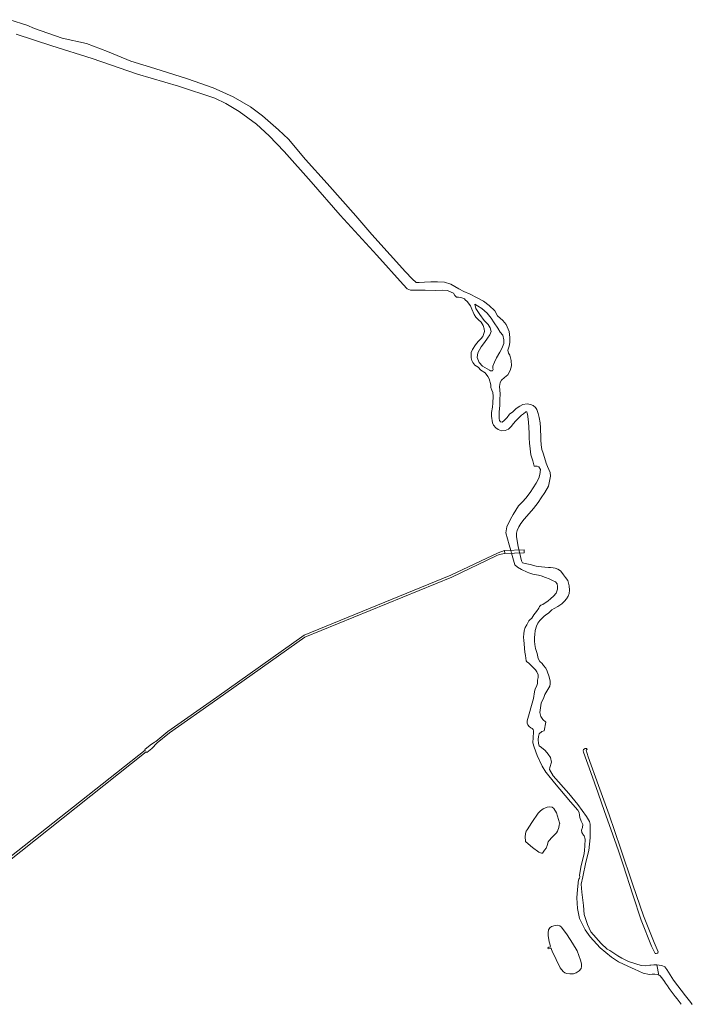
# Model space of a CAD drawing. Header units: metres. Extents: x 166325 to 190320, y 381923 to 404576.
# Tile 440 of 656: x 177839 to 178343, y 388235 to 388972. Entities that reach past the tile are written whole.
import ezdxf

# ---------------------------------------------------------------- set-up
doc = ezdxf.new("R2010")
doc.units = ezdxf.units.M
for name, color, linetype, lineweight in [('B-WE-OG-WATER_BEEK-GV', 8, 'Continuous', 18), ('B-WE-OG-WATER_MEER-GV', 8, 'Continuous', 18), ('B-WE-VH-VERHARDING_ASFALT-GV', 8, 'Continuous', 18)]:
    doc.layers.add(name, color=color, linetype=linetype, lineweight=lineweight)

msp = doc.modelspace()

# ---------------------------------------------------------------- linework, layer by layer
at = {"layer": 'B-WE-OG-WATER_BEEK-GV', "flags": 128}
for points in [[(178316.348, 388264.73), (178316.287, 388264.736), (178314.191, 388264.738), (178311.84, 388264.47), (178311.139, 388264.39), (178307.911, 388264.008), (178304.53, 388264.295), (178300.592, 388265.423), (178295.011, 388267.359), (178290.223, 388269.723), (178287.222, 388271.409), (178281.243, 388275.356), (178279.172, 388276.52), (178274.7, 388280.775), (178266.88, 388289.497), (178264.36, 388294.971), (178261.855, 388302.395), (178261.334, 388309.127), (178260.191, 388319.1), (178259.623, 388325.022), (178260.835, 388330.637), (178263.254, 388341.494), (178265.516, 388350.397), (178266.521, 388359.864), (178266.332, 388369.993), (178265.84, 388372.011), (178263.612, 388375.745), (178257.285, 388384.719), (178250.451, 388392.99), (178238.775, 388406.293), (178236.089, 388410.953), (178236.265, 388412.501), (178237.462, 388416.407), (178236.617, 388419.96), (178234.999, 388422.529), (178232.676, 388425.238), (178230.037, 388427.419), (178228.197, 388428.769), (178227.74, 388430.443), (178227.522, 388433.353), (178227.776, 388435.725), (178228.31, 388437.574), (178230.318, 388439.315), (178231.912, 388439.77), (178233.338, 388446.289), (178230.941, 388448.271), (178229.485, 388450.491), (178228.83, 388453.714), (178229.276, 388457.21), (178229.642, 388460.704), (178231.791, 388464.816), (178232.591, 388467.117), (178233.949, 388469.457), (178236.215, 388473.283), (178236.589, 388475.081), (178236.464, 388477.144), (178235.825, 388480.4), (178234.343, 388484.411), (178233.254, 388486.669), (178231.56, 388488.693), (178230.401, 388490.245), (178228.858, 388491.839), (178227.547, 388493.949), (178226.709, 388497.682), (178225.615, 388501.412), (178225.076, 388504.381), (178224.8, 388506.938), (178224.742, 388509.834), (178224.95, 388512.061), (178225.372, 388515.012), (178226.207, 388518.145), (178227.309, 388520.53), (178228.689, 388522.535), (178230.553, 388524.194), (178232.093, 388525.664), (178232.937, 388526.469), (178235.425, 388528.201), (178237.779, 388530.364), (178239.363, 388531.507), (178242.335, 388532.974), (178245.173, 388534.84), (178247.239, 388536.998), (178248.766, 388538.733), (178249.857, 388540.781), (178250.757, 388542.746), (178250.881, 388545.277), (178250.741, 388548.348), (178249.612, 388552.269), (178248.01, 388554.615), (178246.475, 388556.705), (178245.3, 388558.257), (178244.129, 388559.585), (178242.157, 388560.901), (178240.145, 388561.704), (178238.637, 388561.97), (178236.651, 388562.07), (178235.113, 388562.144), (178232.533, 388562.411), (178230.035, 388562.606), (178225.946, 388563.215), (178221.411, 388564.455), (178217.694, 388565.079), (178215.68, 388565.57), (178215.03, 388567.203), (178212.587, 388577.829), (178211.785, 388581.972), (178211.172, 388585.407), (178211.176, 388587.798), (178211.765, 388589.909), (178213.006, 388592.562), (178214.481, 388595.134), (178216.903, 388598.246), (178220.707, 388602.481), (178223.9, 388606.329), (178227.412, 388610.685), (178229.857, 388614.188), (178232.367, 388618.357), (178235.233, 388622.876), (178235.88, 388626.703), (178236.756, 388630.467), (178236.464, 388633.264), (178234.591, 388637.714), (178233.573, 388640.198), (178232.261, 388644.324), (178231.137, 388647.768), (178230.206, 388650.512), (178229.62, 388653.851), (178229.598, 388657.683), (178229.412, 388661.038), (178229.344, 388664.332), (178229.169, 388666.769), (178228.945, 388670.464), (178228.345, 388674.382), (178227.537, 388677.424), (178226.409, 388680.449), (178225.426, 388681.956), (178223.802, 388683.249), (178221.755, 388684.168), (178219.164, 388684.572), (178216.065, 388684.084), (178213.837, 388682.748), (178211.105, 388680.999), (178208.647, 388678.728), (178206.033, 388676.777), (178204.193, 388674.3), (178201.936, 388672.187), (178200.587, 388670.923), (178199.412, 388671.254), (178198.502, 388672.061), (178198.317, 388673.52), (178198.267, 388678.63), (178198.693, 388683.337), (178198.895, 388687.726), (178198.998, 388692.116), (178198.805, 388694.753), (178198.553, 388697.569), (178199.121, 388700.478), (178200.077, 388702.325), (178202.371, 388704.199), (178204.728, 388706.371), (178206.495, 388709.507), (178207.648, 388713.149), (178207.287, 388717.025), (178206.408, 388720.985), (178205.366, 388722.553), (178204.908, 388724.733), (178205.837, 388727.817), (178206.343, 388730.567), (178206.4, 388734.319), (178205.664, 388738.677), (178203.461, 388743.888), (178200.983, 388746.969), (178197.058, 388750.398), (178194.978, 388754.142), (178190.786, 388758.299), (178186.624, 388761.554), (178181.418, 388764.211), (178176.602, 388766.728), (178171.917, 388768.596), (178168.194, 388770.612), (178162.155, 388774.278), (178157.327, 388775.579), (178152.118, 388775.944), (178147.14, 388775.954), (178142.492, 388775.608), (178138.453, 388775.451), (178136.18, 388775.474), (178133.287, 388778.148), (178128.053, 388783.405), (178116.79, 388796.157), (178102.999, 388811.342), (178091.102, 388825.382), (178069.432, 388849.562), (178053.431, 388867.594), (178040.528, 388882.571), (178033.042, 388889.58), (178021.206, 388900.259), (178012.26, 388906.954), (177999.231, 388914.442), (177984.091, 388921.094), (177964.903, 388927.77), (177940.459, 388935.613), (177922.599, 388940.985), (177905.035, 388948.34), (177889.244, 388954.388), (177871.173, 388958.386), (177850.328, 388965.478), (177844.717, 388968.063), (177831.99, 388972.108)], [(177836.768, 388961.16), (177863.302, 388952.491), (177893.657, 388942.988), (177927.503, 388931.222), (177958.15, 388922.409), (177985.378, 388913.323), (177993.765, 388909.355), (178003.617, 388903.41), (178016.659, 388893.81), (178026.008, 388885.22), (178037.414, 388873.522), (178057.472, 388850.754), (178079.294, 388825.846), (178106.681, 388795.984), (178126.425, 388773.936), (178129.359, 388770.575), (178131.996, 388769.641), (178136.506, 388769.557), (178142.795, 388769.675), (178150.498, 388769.499), (178155.769, 388769.727), (178159.559, 388769.45), (178162.342, 388768.285), (178163.989, 388767.331), (178165.032, 388765.744), (178166.257, 388764.474), (178167.953, 388764.438), (178170.264, 388764.036), (178172.412, 388763.216), (178172.882, 388762.422), (178174.364, 388761.154), (178176.892, 388757.875), (178177.802, 388755.465), (178179.497, 388751.554), (178180.891, 388749.513), (178182.871, 388747.467), (178184.909, 388745.793), (178186.245, 388743.299), (178187.18, 388740.756), (178187.427, 388738.699), (178186.03, 388735.032), (178184.492, 388733.207), (178182.631, 388731.144), (178180.474, 388728.765), (178178.331, 388725.212), (178177.457, 388723.113), (178177.336, 388718.953), (178177.823, 388716.948), (178178.69, 388715.579), (178180.138, 388713.617), (178182.496, 388711.994), (178184.528, 388709.813), (178187.87, 388707.887), (178189.922, 388704.986), (178190.707, 388703.377), (178192.023, 388698.83), (178192.057, 388696.882), (178192.703, 388694.769), (178193.46, 388693.054), (178193.752, 388690.224), (178193.488, 388685.052), (178193.191, 388682.04), (178192.646, 388678.178), (178192.672, 388675.377), (178193.316, 388670.329), (178194.099, 388668.588), (178195.707, 388666.625), (178197.562, 388665.379), (178199.927, 388664.449), (178202.729, 388664.635), (178205.301, 388665.73), (178207.429, 388667.816), (178208.861, 388669.723), (178210.696, 388671.865), (178212.664, 388673.98), (178215.112, 388676.037), (178216.51, 388677.196), (178218.365, 388678.672), (178219.031, 388678.612), (178219.369, 388677.729), (178219.627, 388676.792), (178220.265, 388671.131), (178220.518, 388667.021), (178220.635, 388662.699), (178220.707, 388659.15), (178221.016, 388655.253), (178221.479, 388650.847), (178222.075, 388646.387), (178223.595, 388641.914), (178224.595, 388638.032), (178226.795, 388638.071), (178228.017, 388637.579), (178229.356, 388635.352), (178228.626, 388631.731), (178228.066, 388629.043), (178226.029, 388625.329), (178223.808, 388621.829), (178221.532, 388618.304), (178218.155, 388613.936), (178215.809, 388611.372), (178212.71, 388608.148), (178210.891, 388604.938), (178208.832, 388601.704), (178206.798, 388598.23), (178204.048, 388592.602), (178203.207, 388588.187), (178205.876, 388579.165), (178207.013, 388574.958), (178207.607, 388572.763), (178209.935, 388564.152), (178212.073, 388562.382), (178214.99, 388560.566), (178219.158, 388558.604), (178220.552, 388558.124), (178223.465, 388557.122), (178227.672, 388556.387), (178229.793, 388555.889), (178232.868, 388554.685), (178235.779, 388553.655), (178238.327, 388552.363), (178240.455, 388551.273), (178241.596, 388549.833), (178241.895, 388548.013), (178241.956, 388545.949), (178241.516, 388544.31), (178240.912, 388542.877), (178238.977, 388540.544), (178236.983, 388538.947), (178234.675, 388536.993), (178232.662, 388535.62), (178231.093, 388534.509), (178229.422, 388533.861), (178228.428, 388532.87), (178227.917, 388531.694), (178226.287, 388529.254), (178224.356, 388526.618), (178222.662, 388524.224), (178221.286, 388522.923), (178220.531, 388522.209), (178218.91, 388519.161), (178217.707, 388517.095), (178216.943, 388514.603), (178216.718, 388512.455), (178216.561, 388509.988), (178216.66, 388507.589), (178216.916, 388505.32), (178217.338, 388501.597), (178217.457, 388498.877), (178217.928, 388496.195), (178218.179, 388494.278)], [(178218.179, 388494.278), (178218.464, 388492.282), (178219.053, 388491.442), (178220.232, 388490.691), (178221.82, 388489.337), (178223.59, 388487.554), (178225.395, 388485.595), (178226.506, 388483.995), (178227.417, 388481.863), (178227.494, 388479.864), (178227.043, 388477.824), (178227.077, 388475.424), (178226.247, 388473.091), (178225.343, 388471.382), (178224.705, 388469.036), (178223.897, 388463.999), (178219.324, 388447.25)], [(178224.125, 388438.877), (178223.604, 388430.931), (178224.444, 388427.718), (178226.854, 388421.336), (178230.375, 388413.444), (178233.256, 388409.019), (178233.507, 388408.647), (178239.84, 388401.081), (178251.725, 388386.759), (178257.28, 388380.43), (178258.159, 388378.759), (178258.546, 388376.757), (178258.704, 388375.013), (178259.779, 388372.388), (178260.829, 388369.687), (178260.763, 388367.583), (178260.703, 388367.41), (178260.004, 388365.436), (178260.118, 388363.871), (178261.465, 388361.893), (178261.997, 388361.389), (178262.688, 388358.865), (178262.527, 388353.877), (178262.297, 388350.284), (178262.052, 388348.127), (178260.952, 388343.867), (178259.736, 388339.146), (178258.407, 388331.769), (178258.586, 388330.52), (178258.35, 388329.694), (178257.911, 388328.947), (178257.755, 388328.266), (178256.996, 388321.194), (178256.344, 388314.801), (178257.026, 388306.79), (178258.379, 388299.411), (178262.67, 388291.013), (178266.518, 388285.614), (178273.907, 388277.486), (178282.312, 388270.468), (178287.604, 388266.945), (178297.893, 388262.217), (178299.545, 388261.439), (178306.149, 388258.541), (178310.756, 388257.631), (178312.852, 388257.677), (178314.883, 388257.802), (178316.63, 388257.619), (178317.848, 388257.09), (178316.348, 388264.73)], [(178342.894, 388235.181), (178341.709, 388236.463), (178337.739, 388241.656), (178328.915, 388253.37), (178323.7, 388261.226), (178322.424, 388263.144), (178320.166, 388264.328), (178318.195, 388264.54), (178316.348, 388264.73), (178317.848, 388257.09)], [(178317.848, 388257.09), (178318.627, 388256.751), (178320.091, 388255.14), (178322.085, 388252.24), (178322.824, 388250.934)]]:
    msp.add_lwpolyline(points, dxfattribs=at)
for points in [[(178193.579, 388711.391), (178193.682, 388710.257), (178193.219, 388709.274), (178191.699, 388709.289), (178190.957, 388709.857), (178185.758, 388712.735), (178183.383, 388715.426), (178181.766, 388719.176), (178182.389, 388722.798), (178184.779, 388727.149), (178187.267, 388730.592), (178189.512, 388733.744), (178191.378, 388736.367), (178192.202, 388738.812), (178191.481, 388741.46), (178189.96, 388744.063), (178187.054, 388746.919), (178183.738, 388751.459), (178180.927, 388755.915), (178180.054, 388759.211), (178182.002, 388758.052), (178185.374, 388755.923), (178189.413, 388752.53), (178192.211, 388748.81), (178194.551, 388745.214), (178197.267, 388741.295), (178199.153, 388738.282), (178201.046, 388735.888), (178201.911, 388732.567), (178201.784, 388729.773), (178200.27, 388725.976), (178198.686, 388723.237), (178196.409, 388719.068), (178194.76, 388715.81), (178193.453, 388712.769)], [(178264.154, 388425.868), (178263.931, 388426.707), (178262.711, 388426.638), (178261.409, 388426.001), (178261.14, 388424.983), (178261.438, 388424.035), (178266.864, 388408.802), (178272.443, 388393.176), (178277.215, 388379.59), (178281.797, 388366.237), (178287.707, 388350.034), (178291.074, 388339.521), (178298.444, 388317.241), (178304.703, 388298.285), (178312.367, 388278.78), (178314.354, 388274.727), (178314.738, 388273.83), (178315.181, 388273.169), (178315.861, 388273.129), (178316.773, 388273.402), (178317.152, 388273.692), (178317.228, 388274.422), (178314.257, 388281.503), (178306.264, 388301.511), (178298.314, 388324.573), (178289.237, 388352.023), (178280.59, 388377.128), (178272.68, 388399.078), (178264.99, 388420.426), (178263.422, 388425.387), (178263.601, 388425.823)]]:
    msp.add_lwpolyline(points, close=True, dxfattribs=at)
at = {"layer": 'B-WE-OG-WATER_BEEK-GV'}
for points in [[(178219.324, 388447.25, 0.3241226), (178222.034, 388442.234)], [(178222.034, 388442.234, -0.3358524), (178224.125, 388438.877)], [(178322.824, 388250.934, 0.0119683), (178334.467, 388235.331)]]:
    msp.add_lwpolyline(points, format="xyb", dxfattribs=at)
at = {"layer": 'B-WE-OG-WATER_MEER-GV', "flags": 128}
for points in [[(178219.218, 388365.798), (178218.561, 388364.767), (178218.024, 388363.075), (178217.786, 388360.334), (178217.909, 388357.613), (178218.111, 388357.031), (178220.075, 388355.322), (178223.188, 388352.606), (178228.075, 388348.964), (178229.928, 388348.211), (178230.706, 388348.258), (178231.306, 388349.02), (178232.222, 388350.517), (178233.541, 388352.131), (178234.298, 388354.06), (178234.941, 388356.792), (178235.651, 388357.901), (178237.668, 388359.968), (178239.773, 388361.962), (178241.304, 388363.518), (178241.876, 388364.783), (178243.077, 388367.573), (178243.335, 388369.37), (178243.561, 388370.214), (178243.678, 388370.646), (178243.356, 388371.13), (178241.178, 388378.441), (178239.278, 388381.798), (178237.922, 388382.739), (178236.312, 388383.092), (178234.121, 388382.673), (178231.216, 388381.497), (178229.266, 388379.936), (178227.506, 388378.144), (178222.632, 388371.252)], [(178236.656, 388278.685), (178236.577, 388278.245), (178235.505, 388277.912), (178234.759, 388277.506), (178234.979, 388276.696), (178236.282, 388277.207), (178237.046, 388277.13), (178237.272, 388276.909), (178237.545, 388276.225), (178237.975, 388274.861), (178243.961, 388262.462), (178246.174, 388259.649), (178247.483, 388258.706), (178248.907, 388258.242), (178251.106, 388257.901), (178254.003, 388257.983), (178256.038, 388258.777), (178258.117, 388260.162), (178259.743, 388261.987), (178259.946, 388263.468), (178259.976, 388265.513), (178259.28, 388268.17), (178256.619, 388275.189), (178253.306, 388281.035), (178249.329, 388287.105), (178245.078, 388292.852), (178243.793, 388293.929), (178241.979, 388294.398), (178240.167, 388294.287), (178237.599, 388293.522), (178236.201, 388292.484), (178235.261, 388290.873), (178234.943, 388288.647), (178234.955, 388286.736), (178235.636, 388281.882)]]:
    msp.add_lwpolyline(points, close=True, dxfattribs=at)
at = {"layer": 'B-WE-VH-VERHARDING_ASFALT-GV', "flags": 128}
msp.add_lwpolyline([(177819.178, 388333.189), (177934.044, 388424.064), (177934.439, 388423.715), (177938.253, 388426.772), (177942.347, 388430.776), (177951.465, 388438.432), (177987.722, 388463.798), (178052.747, 388509.899), (178162.935, 388554.966), (178196.158, 388570.771), (178198.226, 388571.755), (178198.319, 388571.799), (178202.477, 388572.584), (178202.359, 388574.749), (178197.589, 388573.128), (178197.511, 388573.091), (178162.077, 388556.329), (178052.373, 388511.532), (177986.848, 388465.032), (177950.254, 388439.279), (177941.23, 388431.894), (177940.347, 388431.469), (177936.961, 388429.104), (177932.994, 388425.828), (177933.3, 388425.495), (177816.249, 388333.122)], dxfattribs=at)
msp.add_lwpolyline([(178216.913, 388575.374), (178202.359, 388574.749), (178202.477, 388572.584), (178217.02, 388573.194)], close=True, dxfattribs=at)

doc.saveas('drawing.dxf')
